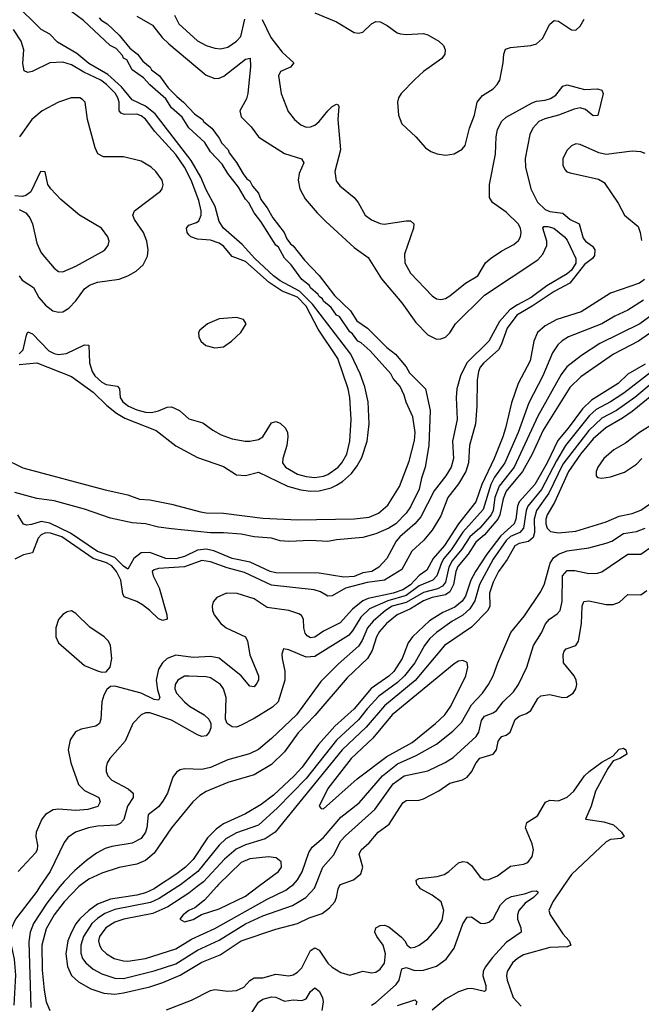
# Model space of a CAD drawing. Header units: inches. Extents: x 1649636 to 1815363, y 506543 to 641975.
# Tile 379 of 656: x 1700652 to 1703512, y 629459 to 633989. Entities that reach past the tile are written whole.
import ezdxf

# ---------------------------------------------------------------- set-up
doc = ezdxf.new("R2010")
doc.units = ezdxf.units.IN
doc.header["$MEASUREMENT"] = 0
doc.layers.add('B7602', color=7, linetype='Continuous')
doc.layers.add('B7603', color=7, linetype='Continuous')

msp = doc.modelspace()

# ---------------------------------------------------------------- linework, layer by layer
at = {"layer": 'B7602', "color": 5}
for points, elevation in [([(1700745.2, 630000), (1700730, 629977.3), (1700633, 629850), (1700614.3, 629810), (1700607.7, 629772.3), (1700608.6, 629750), (1700625.7, 629665.7), (1700632.9, 629592.9), (1700625.5, 629454.5)], 440), ([(1700836.9, 630000), (1700776.7, 629923.3), (1700716.1, 629830), (1700699.9, 629790), (1700693.4, 629746.6), (1700703.1, 629443.1)], 460), ([(1700924.2, 630000), (1700856, 629930), (1700810.1, 629870), (1700774.2, 629805.8), (1700754.3, 629730), (1700755.7, 629615.7), (1700764.1, 629524.1), (1700773.6, 629470), (1700790.4, 629430.4)], 480), ([(1701285.1, 630000), (1701270, 629990.2), (1701230, 629971.7), (1701190, 629961.1), (1701070, 629942.4), (1701010, 629919), (1700970, 629890.6), (1700928.4, 629851.6), (1700910.5, 629829.5), (1700890, 629791.1), (1700873.6, 629750), (1700864.8, 629690), (1700871.8, 629631.8), (1700890, 629591.7), (1700921.9, 629561.9), (1700979.2, 629530), (1701039.5, 629510), (1701090, 629505.7), (1701130, 629511), (1701250, 629539.6), (1701310, 629558.5), (1701390, 629592.2), (1701490, 629652.7), (1701573.5, 629686.5), (1701670, 629751.2), (1701830, 629803.6), (1701930, 629829.7), (1701983.4, 629856.6), (1702043.6, 629876.4), (1702077.4, 629902.6), (1702101.3, 629930), (1702109.9, 629950.1), (1702116.7, 629990), (1702122.3, 630000)], 520), ([(1701379.8, 630000), (1701294.1, 629945.9), (1701253.1, 629926.9), (1701090, 629894.5), (1701043.9, 629876.1), (1701010, 629853.9), (1700984.4, 629830), (1700944.7, 629770), (1700933.4, 629730), (1700933.3, 629693.3), (1700941.5, 629670), (1700955.9, 629650), (1700990, 629619.6), (1701030, 629598.2), (1701090, 629578.9), (1701130, 629577.1), (1701270, 629612.7), (1701370, 629645), (1701470, 629707.2), (1701570, 629753.9), (1701690, 629828.8), (1701770, 629866.1), (1701906.5, 629913.5), (1701968.3, 629950), (1702007.5, 629992.5), (1702010.6, 630000)], 540), ([(1701467.9, 630000), (1701429.6, 629970.4), (1701332.7, 629907.2), (1701263.9, 629876.1), (1701130.2, 629850), (1701090, 629836.3), (1701047.7, 629810), (1701019, 629770), (1701014.9, 629750), (1701018.8, 629730), (1701030, 629710.2), (1701051.9, 629690), (1701086.9, 629670), (1701130, 629658.4), (1701150, 629657.5), (1701230, 629669.7), (1701370, 629714.3), (1701441.5, 629758.6), (1701550, 629808), (1701790, 629942.7), (1701875.8, 629984.2), (1701898.4, 630000)], 560), ([(1701327, 629433), (1701442.4, 629477.6), (1701530, 629522.4), (1701550, 629526.1), (1701610, 629518.5), (1701650, 629522.1), (1701682.7, 629537.3), (1701710, 629567.3), (1701730, 629580.4), (1701770, 629581), (1701830, 629597.1), (1701890, 629590.1), (1701910, 629594.6), (1701930, 629606.6), (1701950, 629626.6), (1701990, 629706.2), (1702010, 629717.6), (1702030, 629707.1), (1702070, 629647.2), (1702090, 629629.3), (1702130, 629604.9), (1702170, 629592.9), (1702230, 629611.5), (1702270, 629603.6), (1702290, 629606.9), (1702310, 629619.7), (1702330, 629647.2), (1702335.1, 629690), (1702323.9, 629730), (1702294.7, 629770), (1702286, 629790), (1702290, 629810.2), (1702310, 629821.3), (1702330, 629822.4), (1702350, 629815), (1702408.1, 629768.1), (1702424.2, 629750), (1702434, 629730), (1702450, 629718.3), (1702470, 629720.8), (1702490, 629730.3), (1702530, 629759.7), (1702573.8, 629810), (1702594.8, 629845.2), (1702603.6, 629890), (1702591.5, 629930), (1702550, 629960.9), (1702496.5, 629990), (1702487.9, 630000)], 480), ([(1701558.2, 630000), (1701502.4, 629937.6), (1701457.9, 629902.1), (1701430.4, 629890), (1701403.9, 629870), (1701389, 629850), (1701410, 629838.3), (1701450, 629848.8), (1701487.9, 629872.1), (1701570, 629897.8), (1701690, 629955.6), (1701749.3, 630000)], 580), ([(1703152.4, 630000), (1703104.6, 629930), (1703086, 629890), (1703092.1, 629870), (1703150, 629783.2), (1703179, 629750), (1703188, 629730), (1703170, 629722.8), (1703090, 629720.6), (1702970, 629686.3), (1702941.8, 629670), (1702918.9, 629650), (1702894.2, 629610), (1702891, 629590), (1702895, 629570), (1702922.7, 629490), (1702959.6, 629450)], 480), ([(1702270, 629455.3), (1702290, 629466.2), (1702383.6, 629550), (1702397.6, 629570), (1702410, 629622.2), (1702430, 629627.9), (1702470, 629614), (1702510, 629615.3), (1702570, 629633.4), (1702614.3, 629665.7), (1702650, 629716.1), (1702690, 629828.8), (1702710, 629859.6), (1702730, 629860.9), (1702772.2, 629832.2), (1702790, 629830.8), (1702810, 629837), (1702830, 629852.3), (1702864.1, 629915.9), (1702890, 629942.7), (1702913.9, 629953.9), (1702973.8, 629966.2), (1703010, 629979.3), (1703030, 629980.4), (1703035.5, 629975.5), (1703035.5, 629970), (1703016.2, 629950), (1702976.7, 629923.2), (1702948.8, 629890), (1702941.5, 629870), (1702942.5, 629850), (1702957, 629810), (1702959.2, 629790), (1702890, 629743.4), (1702826.4, 629673.6), (1702793.1, 629630), (1702784.1, 629610), (1702782.5, 629590), (1702795.6, 629544.4), (1702796.5, 629523.5), (1702790, 629517.7), (1702731.6, 629531.6), (1702710, 629530.3), (1702670, 629515.2), (1702610, 629482.3), (1702550, 629430.9)], 460), ([(1701711.6, 629408.4), (1701750, 629467.9), (1701770, 629481.9), (1701810, 629493.5), (1701830, 629491.5), (1701870, 629473.6), (1701910, 629478.5), (1701950, 629475.5), (1701970, 629484.3), (1701990, 629517), (1702010, 629534.7), (1702030, 629519.3), (1702045.5, 629490), (1702048.6, 629470), (1702042.5, 629430)], 460), ([(1702390, 629452.5), (1702470, 629479.3), (1702478.4, 629470), (1702474.5, 629454.5)], 440)]:
    msp.add_lwpolyline(points, dxfattribs=dict(at, elevation=elevation))
at = {"layer": 'B7603', "color": 5}
for points, elevation in [([(1700573.2, 631973.2), (1700666.3, 631926.3), (1701045.8, 631825.8), (1701150, 631802.8), (1701203.4, 631783.4), (1701250, 631779.3), (1701350, 631760.4), (1701483.7, 631723.7), (1701510, 631719.1), (1701590, 631718.5), (1701770, 631695.9), (1701931.8, 631688.2), (1702190, 631691.8), (1702259.7, 631700.3), (1702302.1, 631717.9), (1702344.9, 631755.1), (1702399.6, 631840.4), (1702443.1, 631956.9), (1702467.9, 632052.1), (1702471.6, 632090), (1702461, 632161), (1702430, 632229.7), (1702421, 632261), (1702401.5, 632301.5), (1702370, 632338.7), (1702359.6, 632359.5), (1702264.6, 632464.6), (1702222.7, 632502.7), (1702206.8, 632510), (1702183.5, 632543.5), (1702170, 632553), (1702123.2, 632623.2), (1702110, 632629.8), (1702084.2, 632664.2), (1702050, 632693.3), (1702044.5, 632704.5), (1702030, 632714.7), (1702025.1, 632725.1), (1701990, 632755.8), (1701985.2, 632765.2), (1701950, 632793.3), (1701901, 632861), (1701870, 632891.8), (1701842.2, 632942.2), (1701830, 632951.8), (1701761, 633061), (1701730, 633099.6), (1701706.2, 633146.2), (1701690, 633163.5), (1701658.6, 633218.6), (1701610, 633280.5), (1701584, 633324), (1701530, 633380.5), (1701503.6, 633423.6), (1701430, 633492), (1701399.8, 633539.8), (1701350, 633584), (1701324, 633624), (1701250, 633688.6), (1701221.8, 633721.8), (1701170, 633758.4), (1701144, 633804), (1701130, 633812.3), (1701124.6, 633824.6), (1701096, 633856), (1701068.3, 633870), (1700945.5, 633985.5), (1700858.4, 634050)], 340), ([(1700650, 632402.2), (1700730, 632409.4), (1700890, 632347.1), (1700990, 632275.5), (1701053.1, 632213.1), (1701097.8, 632177.8), (1701135.8, 632155.8), (1701279, 632099), (1701370, 632028.3), (1701470, 631973.8), (1701590, 631933.1), (1701650, 631895.3), (1701690, 631891.9), (1701750, 631907.6), (1701883.3, 631843.3), (1701945.1, 631825.1), (1701990, 631819.6), (1702030, 631821), (1702085.1, 631834.9), (1702110, 631846.5), (1702136.6, 631863.4), (1702178.7, 631901.3), (1702204.6, 631935.4), (1702225.6, 631974.4), (1702250.6, 632050), (1702259.2, 632130), (1702254.9, 632230), (1702240.3, 632300.3), (1702218.7, 632358.7), (1702175.2, 632450), (1701999.2, 632679.2), (1701939.7, 632739.7), (1701850, 632787.7), (1701819.6, 632810), (1701733.8, 632890), (1701675.2, 632955.2), (1701589.8, 633030), (1701570, 633059.6), (1701550.6, 633130), (1701510, 633205.3), (1701484.7, 633264.7), (1701441.2, 633341.2), (1701275.7, 633555.7), (1701230, 633591.7), (1701170, 633619.4), (1701120.7, 633680.7), (1701056.9, 633736.9), (1700970, 633787.6), (1700914, 633834), (1700826.2, 633886.2), (1700790, 633922.4), (1700750, 633944.4), (1700626.8, 634066.8)], 360), ([(1701017.1, 633997.1), (1701027.1, 633987.1), (1701053.7, 633970), (1701110, 633917.6), (1701158, 633858), (1701193.1, 633830), (1701218.7, 633798.7), (1701251.4, 633770), (1701258, 633758), (1701294.3, 633730), (1701335.5, 633675.5), (1701375.3, 633635.3), (1701405.5, 633610), (1701456.3, 633556.3), (1701492.9, 633530), (1701499, 633519), (1701535.5, 633490), (1701570, 633443.8), (1701581.2, 633421.2), (1701611, 633390), (1701616.1, 633376.1), (1701650, 633332), (1701679.9, 633279.9), (1701697, 633257), (1701710, 633248), (1701722.9, 633222.9), (1701750, 633190.3), (1701761.7, 633161.7), (1701790, 633123.8), (1701816.8, 633076.8), (1701868.4, 633010), (1701880.5, 632980.5), (1701897.5, 632957.5), (1701910, 632948.2), (1701961.7, 632881.7), (1702030, 632812.6), (1702100, 632720), (1702173.8, 632650), (1702202.5, 632602.5), (1702251.5, 632570), (1702340.9, 632480.9), (1702381.1, 632450), (1702430, 632391.5), (1702444.6, 632364.6), (1702519, 632290), (1702539.8, 632190), (1702534.8, 632030), (1702517.8, 631930), (1702500.2, 631879.8), (1702490, 631828.6), (1702450, 631746.8), (1702430, 631718.2), (1702381.8, 631670), (1702350, 631648.7), (1702290, 631623.9), (1702230, 631605.8), (1702110, 631596.3), (1702070, 631588.7), (1701990, 631593), (1701890, 631587.4), (1701850, 631591.5), (1701810, 631603.6), (1701729.9, 631609.9), (1701670, 631621.8), (1701590, 631628.3), (1701530, 631627.8), (1701350, 631645.6), (1701290, 631653.5), (1701230, 631668.8), (1701170, 631673.4), (1701070, 631695.4), (1700950, 631736.3), (1700810, 631775.8), (1700730, 631785.5), (1700630, 631813)], 340), ([(1701767.6, 633990), (1701807.4, 633907.4), (1701858.9, 633838.9), (1701913.7, 633790), (1701898, 633770), (1701852.4, 633750), (1701842, 633730), (1701855.5, 633650), (1701887.1, 633567.1), (1701916.5, 633530), (1701945.5, 633505.5), (1701970, 633494.9), (1701990, 633495.5), (1702010, 633503.2), (1702030, 633520.2), (1702069.1, 633570), (1702090, 633589.2), (1702110, 633600.3), (1702117.6, 633597.6), (1702120.3, 633590), (1702114.8, 633530), (1702127.9, 633390), (1702100.9, 633290), (1702107.4, 633247.4), (1702124.2, 633224.2), (1702190.7, 633170.7), (1702208.4, 633148.4), (1702241.6, 633090), (1702270, 633067.6), (1702310, 633051), (1702328.8, 633048.8), (1702430, 633063.8), (1702450, 633062.7), (1702464.6, 633050), (1702463.8, 633030), (1702421.5, 632910), (1702423.5, 632870), (1702450, 632822.8), (1702550, 632718), (1702570, 632705.2), (1702590, 632701.6), (1702610, 632705.8), (1702630, 632718), (1702703.5, 632776.5), (1702759.2, 632810), (1702794.8, 632870), (1702817.6, 632890), (1702870, 632925.9), (1702925.7, 632954.3), (1702947.3, 632972.7), (1702955.9, 632990), (1702958.8, 633010), (1702956.4, 633030), (1702944.3, 633050), (1702890, 633103.3), (1702827.2, 633147.2), (1702813.6, 633170), (1702813.2, 633230), (1702841, 633370), (1702843.2, 633450), (1702850, 633484.2), (1702870, 633522.6), (1702890, 633539.6), (1703010, 633606.3), (1703030, 633613.4), (1703070, 633618), (1703093.1, 633626.9), (1703117.7, 633642.3), (1703150, 633682.6), (1703170, 633689.3), (1703250, 633667), (1703310, 633670.8), (1703330, 633664.7), (1703336.3, 633650), (1703311.4, 633548.6), (1703290, 633546.9), (1703255.2, 633575.2), (1703230, 633582.6), (1703202.2, 633577.8), (1703130.3, 633550), (1703067.1, 633532.9), (1703040.2, 633519.8), (1703012.4, 633490), (1702999, 633461), (1702977.1, 633350), (1702978.1, 633310), (1703003.5, 633210), (1703033.6, 633150), (1703070, 633115.6), (1703090, 633106.3), (1703150, 633098.9), (1703184, 633070), (1703225.8, 633050), (1703244.3, 632984.3), (1703255.3, 632970), (1703286.8, 632946.8), (1703298.2, 632930), (1703296.8, 632903.2), (1703287.8, 632890), (1703250, 632862), (1703183, 632777), (1703110, 632738.3), (1703010, 632670.5), (1702939.1, 632630), (1702894.2, 632570), (1702867.1, 632492.9), (1702854.8, 632470), (1702786.5, 632410), (1702771, 632390), (1702762.8, 632370), (1702756, 632330), (1702754.9, 632210), (1702748.4, 632130), (1702721.9, 632030), (1702716.9, 631950), (1702704.8, 631910), (1702670, 631853.5), (1702621.8, 631790), (1702590, 631706.3), (1702550, 631640.2), (1702510, 631591.8), (1702456.1, 631543.9), (1702410, 631459.5), (1702330.2, 631409.8), (1702250, 631399.4), (1702150, 631372.8), (1702090, 631337.7), (1702070, 631336.9), (1702036.4, 631356.4), (1702005.8, 631365.8), (1701810, 631387), (1701685.5, 631445.5), (1701606.3, 631466.3), (1701530, 631495), (1701490, 631501.2), (1701410, 631471.3), (1701290, 631463.1), (1701270, 631458.2), (1701261.5, 631450), (1701265.1, 631430), (1701294.2, 631374.2), (1701328, 631250), (1701330.1, 631229.9), (1701310, 631224.7), (1701290, 631232.6), (1701250.7, 631270.7), (1701216.5, 631296.5), (1701190, 631311.5), (1701132.9, 631332.9), (1701126.6, 631346.6), (1701116.9, 631410), (1701097.6, 631450), (1701076.4, 631476.4), (1701050.5, 631490.5), (1700990, 631510), (1700846.3, 631610), (1700793.2, 631626.8), (1700770, 631628.5), (1700750, 631618.4), (1700736.4, 631603.6), (1700710, 631536.5), (1700670, 631526.5), (1700630, 631506.6)], 380), ([(1701190, 634005.2), (1701263.1, 633963.1), (1701307.2, 633907.2), (1701337.3, 633877.3), (1701510, 633733.4), (1701550, 633718.4), (1701570, 633720.5), (1701590.7, 633729.3), (1701690, 633807.3), (1701711.8, 633811.8), (1701713.1, 633773.2), (1701702.1, 633650), (1701695.7, 633624.3), (1701664.9, 633570), (1701670, 633541.6), (1701716.1, 633496.1), (1701750.2, 633450.2), (1701761.5, 633441.5), (1701870, 633373.6), (1701948.9, 633348.9), (1701958.7, 633330), (1701938.2, 633281.8), (1701933, 633250), (1701941, 633210), (1701965.2, 633165.2), (1702019.8, 633099.8), (1702059.8, 633059.8), (1702190, 632940.7), (1702254.8, 632894.8), (1702315.8, 632795.8), (1702410, 632685.8), (1702475, 632595), (1702530, 632539.1), (1702570, 632518.6), (1702590, 632519.7), (1702610, 632528.5), (1702630, 632547.3), (1702657.4, 632590), (1702790, 632720.7), (1703036, 632883.9), (1703058.7, 632910), (1703076.4, 632950), (1703077.3, 632970), (1703058, 633030), (1703063, 633037), (1703082.1, 633037.9), (1703108.8, 633030), (1703158.1, 632990), (1703170, 632973.8), (1703209.6, 632890), (1703210, 632868.2), (1703190, 632836.7), (1703170, 632819.9), (1703076.3, 632763.7), (1703004.5, 632710), (1702942.4, 632677.6), (1702906.8, 632653.2), (1702859.2, 632600.8), (1702810, 632509.9), (1702709.5, 632410.5), (1702679.5, 632350), (1702662.7, 632290), (1702659.8, 632250), (1702665, 632150), (1702642.6, 632050), (1702647.1, 631970), (1702636.9, 631930), (1702611.7, 631890), (1702558.4, 631821.6), (1702498, 631702), (1702470.4, 631669.6), (1702400.9, 631610), (1702384.5, 631590), (1702341.4, 631510), (1702304.4, 631470), (1702271.7, 631450), (1702230, 631443.3), (1702190, 631427.1), (1702143.8, 631423.8), (1702030, 631441.7), (1701830, 631444.2), (1701804.1, 631450), (1701712.5, 631492.5), (1701629.8, 631510), (1701544.7, 631544.7), (1701510, 631553.2), (1701470, 631547.6), (1701410, 631518.5), (1701370, 631508.3), (1701324.2, 631510), (1701250, 631537.2), (1701210, 631536.5), (1701176.5, 631510), (1701150, 631460.3), (1701130, 631474), (1701090, 631513.8), (1701010, 631541.6), (1700886.2, 631626.2), (1700790, 631671.6), (1700750, 631679.3), (1700705.7, 631665.7), (1700683.7, 631663.7), (1700670, 631667.6), (1700644, 631710)], 360), ([(1701364.2, 634010), (1701383.5, 633970), (1701470, 633891.5), (1701510, 633870.1), (1701550, 633857.2), (1701574.9, 633854.9), (1701610, 633862.2), (1701650, 633889.5), (1701668.5, 633911.5), (1701688.3, 633991.7)], 380), ([(1702010, 634020.1), (1702110, 633979.6), (1702190, 633930.1), (1702210, 633927.2), (1702230, 633931.9), (1702270, 633970.1), (1702290, 633980.1), (1702310, 633979.4), (1702342.2, 633962.2), (1702388.4, 633928.4), (1702403.5, 633923.5), (1702430, 633920.1), (1702510, 633925), (1702530, 633919.8), (1702580.2, 633890), (1702600.8, 633870), (1702609.2, 633850), (1702607.1, 633830), (1702593.6, 633810), (1702510, 633749.8), (1702470, 633714), (1702407.1, 633650), (1702394, 633630), (1702389.3, 633610), (1702394.2, 633550), (1702410.2, 633510), (1702474.3, 633450), (1702519.3, 633399.3), (1702543.1, 633383.1), (1702571.7, 633371.7), (1702610, 633365.4), (1702650, 633371), (1702687.4, 633392.6), (1702701.6, 633410), (1702720.6, 633490), (1702744.8, 633550), (1702756.6, 633610), (1702780.4, 633639.6), (1702830, 633670.8), (1702849.2, 633690), (1702860.2, 633710), (1702876.4, 633790), (1702879, 633830), (1702887.4, 633852.6), (1702910, 633860.2), (1703004, 633870), (1703030, 633877.7), (1703057.7, 633902.3), (1703090, 633968), (1703110, 633984.7), (1703130, 633981.7), (1703190, 633941.6), (1703210, 633940.8), (1703230, 633958.9), (1703248.4, 633991.6)], 420), ([(1700648.9, 632451.1), (1700668.2, 632470), (1700682.5, 632537.5), (1700690, 632552.6), (1700710, 632542.9), (1700785.5, 632465.5), (1700810, 632452.5), (1700831.1, 632448.9), (1700866.7, 632453.3), (1700950, 632492.1), (1700970, 632491.5), (1700973.2, 632410), (1700984.7, 632370), (1700998.2, 632350), (1701030, 632321.2), (1701050, 632310.9), (1701102.5, 632302.5), (1701110.6, 632290.6), (1701113.3, 632250), (1701125.8, 632230), (1701152.9, 632210), (1701190, 632193.9), (1701230, 632183.2), (1701258, 632182), (1701290, 632189.3), (1701330, 632205.9), (1701350, 632207.1), (1701387.1, 632190), (1701430, 632152.8), (1701494.5, 632134.5), (1701540, 632100), (1701578, 632078), (1701630, 632060.4), (1701689.8, 632050.2), (1701710, 632049.4), (1701750, 632058), (1701770, 632070.2), (1701810, 632133.6), (1701830, 632140.2), (1701850, 632132.6), (1701874.4, 632110), (1701883.3, 632090), (1701885.8, 632070), (1701880.5, 632030), (1701862.3, 631970), (1701861.5, 631950), (1701874.4, 631930), (1701930, 631897.5), (1701970, 631886.3), (1702010, 631883.1), (1702050, 631888.5), (1702070, 631895.9), (1702117.3, 631930), (1702134, 631950), (1702156.6, 631990), (1702171, 632050), (1702176.1, 632150), (1702171.1, 632250), (1702162.8, 632290), (1702116.1, 632430), (1702025.1, 632565.1), (1701970, 632670.2), (1701930, 632712.7), (1701860, 632740), (1701799.4, 632779.4), (1701690, 632876.5), (1701630, 632899.6), (1701590, 632946.2), (1701570, 632960.5), (1701530, 632974.3), (1701470, 632979), (1701439.4, 632990), (1701430, 632998.7), (1701421.8, 633010), (1701419.1, 633030), (1701430, 633043.8), (1701464.8, 633055.2), (1701476.2, 633063.8), (1701486.4, 633090), (1701486.2, 633110), (1701476.4, 633156.4), (1701440.4, 633250), (1701410.5, 633310.5), (1701370, 633368.1), (1701274.2, 633474.2), (1701230, 633531.7), (1701210, 633546.7), (1701190, 633553.7), (1701133.1, 633553.1), (1701119.2, 633559.2), (1701109.9, 633570), (1701109.9, 633610), (1701103.6, 633630), (1701090.4, 633650.4), (1701051.2, 633691.2), (1701024.6, 633710), (1700947.3, 633747.3), (1700890, 633781.8), (1700850, 633794), (1700790, 633789.9), (1700709.9, 633749.9), (1700690, 633745.5), (1700672.9, 633752.9), (1700666.6, 633786.6), (1700670.4, 633850), (1700658, 633890), (1700623.9, 633943.9)], 380), ([(1700649, 632810), (1700663.8, 632790), (1700716, 632756), (1700740.6, 632710), (1700770, 632676.1), (1700804, 632650), (1700830, 632643.6), (1700850, 632645.3), (1700878.6, 632661.4), (1700910, 632694.7), (1700950.2, 632749.8), (1700972.9, 632767.1), (1701010, 632781.9), (1701110, 632795.3), (1701150, 632810.2), (1701188.2, 632831.8), (1701219.6, 632860.5), (1701239.6, 632900.4), (1701243.2, 632930), (1701236.5, 632970), (1701220.9, 633010), (1701179.8, 633070), (1701171.7, 633090), (1701179.7, 633110), (1701299.9, 633200.1), (1701307.4, 633210), (1701311.4, 633228.6), (1701307, 633250), (1701277.8, 633290), (1701256.5, 633310), (1701210, 633337.2), (1701130, 633358.4), (1701037.6, 633357.6), (1701011.6, 633371.6), (1700998.8, 633398.8), (1700963.4, 633530), (1700952.8, 633610), (1700941.3, 633621.3), (1700929, 633630), (1700888, 633630), (1700830, 633609.1), (1700755.8, 633570), (1700707, 633530), (1700650.2, 633450)], 420), ([(1703530, 633373.8), (1703510, 633381.1), (1703470, 633383.2), (1703350, 633368), (1703316.6, 633376.6), (1703230, 633415.1), (1703210, 633417.5), (1703190, 633408.3), (1703170, 633387.8), (1703150.8, 633350), (1703150, 633318.8), (1703159.5, 633299.5), (1703169.3, 633289.3), (1703184.2, 633284.2), (1703315.4, 633255.4), (1703340.1, 633240.1), (1703404.6, 633144.6), (1703433.7, 633090), (1703497.2, 633037.2), (1703506.9, 633010), (1703512.6, 632972.6)], 420), ([(1700650, 633114.8), (1700679.9, 633099.9), (1700697.7, 633077.7), (1700710.2, 633050.2), (1700730, 632960.5), (1700750, 632915.8), (1700810, 632845.3), (1700830, 632830.3), (1700850, 632829.1), (1700910, 632854.5), (1701030, 632920.2), (1701044, 632930), (1701059.1, 632950), (1701063.5, 632970), (1701058, 632990), (1701028.3, 633030), (1700926.6, 633090), (1700841.6, 633161.6), (1700795.1, 633210), (1700780.9, 633230), (1700769.2, 633289.2), (1700748.2, 633290), (1700703, 633197), (1700680.5, 633179.5), (1700665.2, 633174.8), (1700630, 633178.4)], 440), ([(1703526.4, 632793.6), (1703502.7, 632777.3), (1703370, 632731.2), (1703235.6, 632644.4), (1703123.5, 632610), (1703070, 632580.9), (1703033.5, 632550), (1703016.8, 632510), (1703000.2, 632419.8), (1702945.5, 632314.5), (1702913.8, 632226.2), (1702887.4, 632110), (1702873.8, 632070), (1702834.2, 631970), (1702777.7, 631850), (1702750.3, 631770), (1702670, 631668.6), (1702605.9, 631570), (1702554.2, 631510), (1702524.7, 631455.3), (1702490, 631431.5), (1702450, 631389.3), (1702415.2, 631364.8), (1702370, 631350.1), (1702254.5, 631325.5), (1702230, 631314.5), (1702182.9, 631277.1), (1702126.1, 631213.9), (1702050, 631174.7), (1702010, 631147.8), (1701990, 631144.7), (1701974.3, 631154.3), (1701965.9, 631165.9), (1701958.9, 631190), (1701957.6, 631230), (1701948, 631248), (1701935.4, 631255.4), (1701890, 631270.7), (1701790, 631284.6), (1701730, 631324.3), (1701651.7, 631348.3), (1701604, 631350), (1701558, 631330), (1701541.8, 631310), (1701536.8, 631290), (1701538.2, 631270), (1701546.3, 631250), (1701577, 631210), (1701602.3, 631190), (1701690, 631149.2), (1701699.4, 631130), (1701710, 631066.7), (1701750.6, 630970), (1701750.6, 630950), (1701743.3, 630936.7), (1701730, 630919.8), (1701710, 630922.8), (1701671.2, 630970), (1701570, 631051.6), (1701530, 631059), (1701450, 631054.9), (1701370, 631064.2), (1701329.8, 631050.2), (1701308.2, 631030), (1701290, 631000.3), (1701280.3, 630950), (1701285.3, 630905.3), (1701296.1, 630870), (1701290, 630858.5), (1701270, 630861.2), (1701210, 630889.7), (1701090, 630922.4), (1701070, 630921.3), (1701053.2, 630906.8), (1701039.3, 630880.7), (1701030.2, 630850), (1701025.4, 630770), (1701018.6, 630750), (1701001.7, 630738.3), (1700934.8, 630725.2), (1700908.2, 630711.8), (1700884.2, 630675.8), (1700875.1, 630630), (1700887.2, 630570), (1700923, 630470), (1700950, 630442.1), (1701015.8, 630410), (1701022.6, 630390), (1701010.6, 630369.4), (1700965.2, 630354.8), (1700910, 630349.5), (1700830, 630356.6), (1700806.1, 630353.9), (1700770, 630331.9), (1700753.3, 630310), (1700728, 630250), (1700726.7, 630230), (1700733.3, 630190), (1700731.5, 630170), (1700724.4, 630155.6), (1700644.1, 630070)], 420), ([(1703670, 632710.7), (1703505.3, 632590), (1703320.8, 632499.2), (1703236.2, 632443.8), (1703168.9, 632391.1), (1703143, 632357), (1703035.7, 632164.3), (1702927.4, 631930), (1702858.2, 631841.8), (1702838, 631790), (1702829.5, 631730.5), (1702821.1, 631710), (1702768.2, 631650), (1702723.2, 631610), (1702686.6, 631553.4), (1702640.9, 631499.1), (1702626.5, 631470), (1702610, 631400.5), (1702597.2, 631382.8), (1702574, 631370), (1702510, 631352.6), (1702430, 631307.4), (1702365.9, 631290), (1702334.7, 631270), (1702278.5, 631221.5), (1702252.3, 631190), (1702227.1, 631132.9), (1702210, 631106.8), (1702116.9, 631023.1), (1702036.8, 630943.2), (1701926, 630790), (1701810, 630681), (1701750, 630631.4), (1701708.3, 630611.7), (1701610, 630583.6), (1701530, 630547.4), (1701490, 630539.3), (1701410, 630541.8), (1701390, 630537.7), (1701373, 630527), (1701356, 630504), (1701331.5, 630430), (1701310, 630393.1), (1701290, 630367.2), (1701243.5, 630330), (1701236.8, 630270), (1701230.1, 630250), (1701210, 630220.9), (1701170, 630199.6), (1701075.6, 630184.4), (1701044.9, 630175.1), (1701005.7, 630154.3), (1700959.1, 630120.9), (1700905.1, 630074.9), (1700855.8, 630024.2), (1700836.9, 630000)], 460), ([(1703522.1, 632697.9), (1703450, 632653.1), (1703390, 632625.3), (1703330, 632589.9), (1703176.9, 632530), (1703148.2, 632511.8), (1703127.8, 632492.2), (1703103.6, 632456.4), (1703058.8, 632350), (1702994.6, 632225.4), (1702944.4, 632090), (1702883.3, 631950), (1702836.7, 631883.3), (1702819.1, 631850), (1702784.1, 631735.9), (1702690, 631631.2), (1702636.3, 631550), (1702603.5, 631510), (1702591.6, 631490), (1702571.4, 631430), (1702552.9, 631410), (1702490, 631384.2), (1702430, 631339.7), (1702345.2, 631314.8), (1702261.6, 631278.4), (1702220.9, 631239.1), (1702183.4, 631176.6), (1702164.6, 631155.4), (1702010, 631058.8), (1701970, 631055.8), (1701890, 631089.6), (1701866, 631094), (1701858.4, 631070), (1701858.7, 631050), (1701871.1, 630991.1), (1701872.1, 630950), (1701840.2, 630850), (1701814.4, 630825.7), (1701730, 630773.4), (1701670, 630742.2), (1701650, 630733.5), (1701630, 630734.7), (1701606.6, 630750), (1701598.7, 630770), (1701601.1, 630870), (1701589.9, 630909.9), (1701576.1, 630930), (1701530, 630960.7), (1701510, 630965.5), (1701430, 630969), (1701410, 630968), (1701379.1, 630950), (1701367.1, 630930), (1701366.1, 630910), (1701372.9, 630890), (1701410.2, 630850), (1701433, 630830), (1701500.2, 630790), (1701522, 630770), (1701531.7, 630750), (1701531.5, 630730), (1701523.2, 630710), (1701510, 630694), (1701490, 630690.9), (1701470, 630698.5), (1701350, 630765.7), (1701250, 630799.9), (1701230, 630799.9), (1701210.1, 630789.9), (1701172.1, 630750), (1701136.6, 630670), (1701066.5, 630590), (1701054.7, 630570), (1701050.2, 630550), (1701050.2, 630530), (1701056.9, 630510), (1701075.5, 630490), (1701150.4, 630450.4), (1701173.6, 630430), (1701174.6, 630410), (1701148.1, 630370), (1701130.9, 630309.1), (1701114.7, 630290), (1701097, 630283), (1701010, 630278.4), (1700968.9, 630271.1), (1700908.5, 630250), (1700873.3, 630226.7), (1700856.6, 630203.4), (1700791.9, 630070), (1700745.2, 630000)], 440), ([(1703550, 632544.3), (1703498.7, 632510), (1703383.3, 632450), (1703234, 632346), (1703182.9, 632297.1), (1703060.4, 632099.6), (1703009, 631990), (1702965.5, 631910), (1702890, 631820.1), (1702875.3, 631784.7), (1702861.3, 631710), (1702852.2, 631690), (1702790, 631618.9), (1702750, 631584.4), (1702715.8, 631530), (1702666.9, 631473.1), (1702658, 631450), (1702647.6, 631390), (1702630, 631356.1), (1702610, 631342.8), (1702549.5, 631330), (1702510, 631314.5), (1702450, 631278.5), (1702389, 631251), (1702339.9, 631210), (1702306.9, 631173.1), (1702293, 631150), (1702273.5, 631086.5), (1702251.4, 631050), (1702159.1, 630960.9), (1702010, 630787.1), (1701932.3, 630707.7), (1701870, 630620.9), (1701810, 630561.8), (1701730, 630514.2), (1701610, 630478.6), (1701510, 630436.9), (1701480.5, 630419.5), (1701447.9, 630390), (1701350.1, 630269.9), (1701270, 630153.2), (1701230, 630119.9), (1701190, 630103.2), (1701110, 630088), (1701030, 630062.4), (1700970, 630033.8), (1700930, 630005.9), (1700924.2, 630000)], 480), ([(1703655.8, 632444.2), (1703431.8, 632270), (1703369.1, 632230), (1703304.1, 632195.9), (1703272.8, 632167.2), (1703163.4, 632030), (1703120.9, 631959.1), (1703052.6, 631827.4), (1702989.1, 631750.9), (1702981.9, 631730), (1702969.8, 631650), (1702952.7, 631630), (1702910, 631610.6), (1702890, 631591.8), (1702830, 631506.4), (1702767.5, 631390), (1702745, 631315), (1702722, 631278), (1702691.1, 631248.9), (1702640.2, 631219.8), (1702570, 631169.1), (1702539.1, 631140.9), (1702514.3, 631110), (1702469.1, 631030), (1702422.5, 630970), (1702390, 630939.5), (1702304.4, 630875.6), (1702250, 630817.9), (1702210, 630767.3), (1702110, 630674), (1701970, 630497.6), (1701838.1, 630361.9), (1701750, 630283.4), (1701650, 630247.5), (1701600.5, 630219.5), (1701569.6, 630190.4), (1701471.1, 630068.9), (1701392.2, 630007.8), (1701379.8, 630000)], 540), ([(1703530, 632404.3), (1703450, 632357.2), (1703404.6, 632315.4), (1703282.4, 632237.6), (1703241.2, 632198.8), (1703175.7, 632110), (1703126.9, 632053.2), (1703079.2, 631950), (1703021.8, 631850), (1702950, 631770), (1702942.3, 631750), (1702934, 631690), (1702927.1, 631670), (1702865.8, 631614.2), (1702801, 631530), (1702749.3, 631450), (1702727.1, 631410), (1702702.9, 631337.1), (1702687.2, 631312.8), (1702654, 631286), (1702598.1, 631261.9), (1702537.3, 631222.7), (1702459.3, 631150), (1702438.4, 631121.6), (1702411.8, 631050), (1702373.2, 630990), (1702350, 630968.1), (1702269.1, 630910.9), (1702190, 630818.1), (1702102.1, 630737.9), (1702026.3, 630653.7), (1701951.9, 630550), (1701913.9, 630510), (1701819.5, 630420.5), (1701762.6, 630377.4), (1701690, 630334.7), (1701590, 630289.5), (1701555, 630265), (1701515.4, 630224.6), (1701450, 630124.9), (1701415, 630090), (1701370, 630055), (1701285.1, 630000)], 520), ([(1703650, 632391.6), (1703482, 632250), (1703396.8, 632190), (1703330, 632156.1), (1703270, 632099), (1703150, 631944.3), (1703086.9, 631810), (1703029.3, 631730), (1703018.5, 631690), (1703019.6, 631630), (1703013.9, 631606.1), (1702992.1, 631587.9), (1702950, 631578.3), (1702930, 631568.2), (1702894.5, 631505.5), (1702854.8, 631450), (1702830, 631400.3), (1702813.2, 631350), (1702814.2, 631290), (1702805, 631270), (1702730, 631193.5), (1702605.5, 631110), (1702471, 630949), (1702330, 630832.3), (1702246.3, 630733.7), (1702135, 630630), (1701827.3, 630250), (1701780.5, 630219.5), (1701690, 630192.1), (1701647.4, 630172.6), (1701594.1, 630125.9), (1701497.3, 630022.7), (1701467.9, 630000)], 560), ([(1703560.5, 632259.5), (1703470, 632186.8), (1703425.2, 632154.8), (1703348.6, 632111.4), (1703290, 632059.6), (1703232.3, 631990), (1703176.7, 631910), (1703112.1, 631767.9), (1703079, 631710), (1703072, 631690), (1703071.7, 631670), (1703078.4, 631650), (1703093.5, 631633.5), (1703130, 631627.8), (1703210, 631635), (1703350, 631679.1), (1703410, 631704.2), (1703470, 631716.9), (1703510, 631732.1), (1703550, 631759.8)], 580), ([(1703581.9, 632138.1), (1703503.9, 632090), (1703439.3, 632040.7), (1703384.5, 632010), (1703339, 631970), (1703311.1, 631930), (1703303.9, 631910), (1703304.2, 631890), (1703310, 631882.9), (1703330, 631879.3), (1703370, 631886), (1703433.5, 631906.5), (1703490, 631943.9), (1703514.7, 631970)], 620), ([(1701898.4, 630000), (1701910, 630008.1), (1701930, 630030.8), (1701951.6, 630068.4), (1701982.7, 630157.3), (1701997.9, 630182.1), (1702050, 630226.4), (1702130, 630320.3), (1702214, 630386), (1702321.5, 630510), (1702390, 630565.4), (1702476.3, 630603.7), (1702570, 630655.6), (1702644.5, 630715.5), (1702684.3, 630755.7), (1702730, 630836.2), (1702781.6, 630890), (1702809.2, 630930), (1702830.6, 630970), (1702851.2, 631030), (1702911.3, 631168.7), (1702974, 631246), (1703050, 631357.3), (1703066.2, 631393.8), (1703091.6, 631488.4), (1703107.7, 631512.3), (1703130, 631529.2), (1703170, 631544.4), (1703270, 631559.3), (1703350, 631579.8), (1703376.2, 631590), (1703430, 631625.5), (1703490, 631634.2), (1703530, 631648.6)], 560), ([(1702010.6, 630000), (1702046.5, 630090), (1702095.8, 630144.2), (1702130, 630210.8), (1702150, 630234), (1702285, 630355), (1702370, 630473.5), (1702420.8, 630510), (1702530, 630533.4), (1702608.8, 630571.2), (1702645.6, 630594.4), (1702752.3, 630690), (1702764, 630710), (1702775.7, 630764.3), (1702790, 630785), (1702830, 630799.3), (1702845, 630810), (1702875.3, 630850), (1702924.1, 630895.9), (1702946, 630930), (1702985.7, 631010), (1703015, 631110), (1703051.8, 631168.2), (1703070.3, 631209.7), (1703088.9, 631231.1), (1703125, 631255), (1703138.4, 631270), (1703147.7, 631312.3), (1703149.5, 631430), (1703170, 631454.2), (1703206.1, 631453.9), (1703270, 631440.4), (1703310, 631442.1), (1703330, 631448.7), (1703450, 631529.4), (1703510, 631530.1), (1703622.3, 631610)], 540), ([(1702122.3, 630000), (1702127.8, 630010), (1702188.2, 630031.8), (1702221.1, 630058.9), (1702231, 630090), (1702214, 630150), (1702222.4, 630170), (1702259.2, 630200.8), (1702301, 630250), (1702352.2, 630287.8), (1702415.1, 630384.9), (1702430, 630396.6), (1702490, 630397.6), (1702510, 630404), (1702580, 630440), (1702630, 630475.8), (1702688.3, 630491.7), (1702710, 630502.9), (1702730, 630528), (1702751.1, 630570), (1702769, 630591), (1702830.8, 630610), (1702845.4, 630630), (1702852.9, 630667.1), (1702860.1, 630679.9), (1702869.9, 630690.1), (1702890, 630696.3), (1702908.9, 630711.1), (1702930.7, 630769.3), (1702950, 630784.8), (1702983.4, 630796.6), (1703003.5, 630810), (1703034.8, 630865.2), (1703050, 630878.4), (1703090, 630883.5), (1703149.7, 630870.3), (1703168.5, 630871.5), (1703198, 630890), (1703210.9, 630910), (1703215.3, 630930), (1703211.9, 630950), (1703202.4, 630970), (1703154.2, 631030), (1703152.3, 631067.7), (1703156.3, 631083.7), (1703165.4, 631094.6), (1703210, 631109.3), (1703222.3, 631130), (1703236.6, 631210), (1703238.8, 631290), (1703247.5, 631312.5), (1703270, 631315.5), (1703350, 631298.6), (1703382.3, 631297.7), (1703410.5, 631309.5), (1703450, 631343.6), (1703510, 631342.8), (1703537, 631363)], 520), ([(1702487.9, 630000), (1702479.4, 630010), (1702475.8, 630030), (1702490, 630037.1), (1702572.8, 630047.2), (1702604.5, 630055.5), (1702626.6, 630070), (1702670, 630110.2), (1702690, 630116.3), (1702710, 630111.9), (1702730, 630096.9), (1702770, 630043.1), (1702790, 630031.8), (1702810, 630032.9), (1702850, 630049.2), (1702910, 630093.4), (1702970, 630103.8), (1702990, 630111.6), (1703010, 630139.3), (1703015.2, 630170), (1703010, 630197.6), (1702978.5, 630270), (1702985.1, 630294.9), (1703033.8, 630326.2), (1703071.4, 630388.6), (1703090, 630397.2), (1703130, 630395), (1703170, 630411.1), (1703200.9, 630439.1), (1703250, 630509), (1703271, 630530), (1703330, 630572.3), (1703380.1, 630599.9), (1703410, 630632.4), (1703430, 630637.1), (1703440.7, 630630), (1703444.4, 630610), (1703412.7, 630590), (1703381.6, 630578.4), (1703357.1, 630542.9), (1703300.7, 630439.3), (1703281.6, 630370), (1703255.5, 630310), (1703338.6, 630298.6), (1703383.9, 630283.9), (1703420.9, 630250), (1703433.1, 630230), (1703419.1, 630220.9), (1703370, 630216.8), (1703350, 630206.8), (1703190, 630055), (1703152.4, 630000)], 480), ([(1701749.3, 630000), (1701842.7, 630070), (1701855.8, 630090), (1701854.3, 630114.3), (1701831.9, 630131.9), (1701796.8, 630136.8), (1701710, 630127.1), (1701670, 630110.7), (1701567.2, 630010), (1701558.2, 630000)], 580)]:
    msp.add_lwpolyline(points, dxfattribs=dict(at, elevation=elevation))
for points, elevation in [([(1701650, 632618), (1701570, 632612.8), (1701515.5, 632590), (1701479.9, 632560.1), (1701474.9, 632550), (1701475.8, 632530), (1701484.4, 632510), (1701508, 632490), (1701550, 632479), (1701590, 632484.3), (1701626.9, 632510), (1701669.6, 632550), (1701694, 632590), (1701682, 632610)], 420), ([(1700890, 631269.5), (1700870, 631265.1), (1700850, 631251.8), (1700830.3, 631229.7), (1700817.6, 631190), (1700818.4, 631150), (1700830, 631122), (1700950, 631017), (1701010, 630992.2), (1701030, 630986.7), (1701050, 630988.2), (1701067.6, 631010), (1701075.6, 631050), (1701070, 631108.7), (1701059.7, 631130), (1701040.5, 631150), (1700974, 631194), (1700910, 631257)], 420), ([(1702690, 631040.8), (1702670, 631036.8), (1702650, 631025), (1702365.1, 630790), (1702276.2, 630683.8), (1702176.9, 630590), (1702070, 630451.6), (1702029.3, 630370), (1702038.8, 630358.8), (1702050, 630358), (1702204.7, 630495.3), (1702340.6, 630599.4), (1702457.2, 630662.8), (1702565, 630750), (1702607.1, 630790), (1702635.1, 630830), (1702703.9, 630970), (1702714, 631010), (1702710, 631031.3)], 580)]:
    msp.add_lwpolyline(points, close=True, dxfattribs=dict(at, elevation=elevation))

doc.saveas('drawing.dxf')
